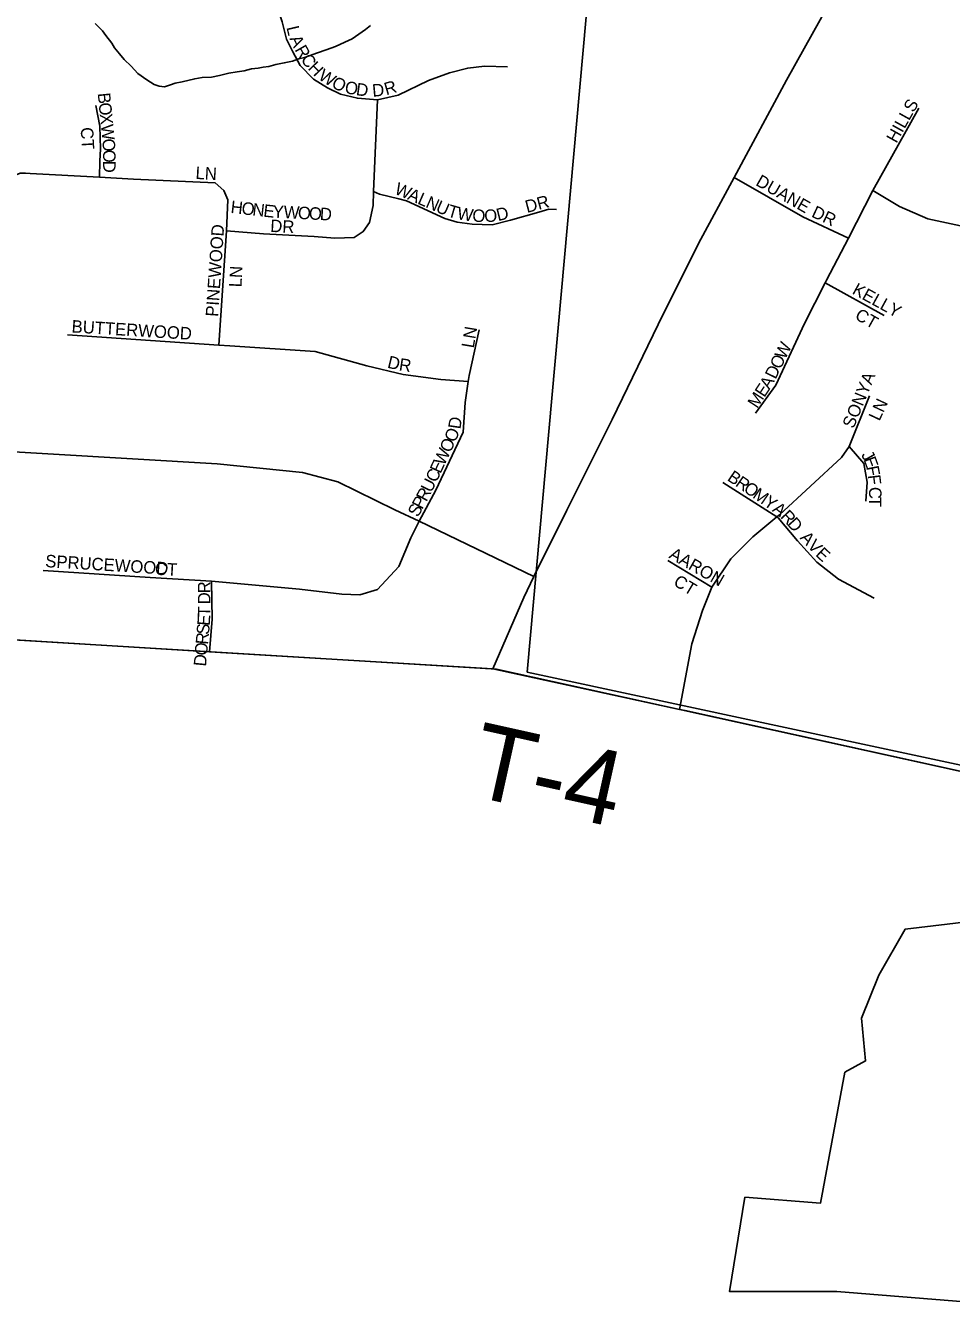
# Model space of a CAD drawing. Extents: x 1310247 to 1552180, y 377264 to 706493.
# Drawn here: x 1431486 to 1435199, y 475619 to 480751 of the extents above; entities that cross this region are included whole.
import ezdxf

# ---------------------------------------------------------------- set-up
doc = ezdxf.new("R2010")
doc.units = 0
for name, color, linetype in [('GM_X_Adjacent_County', 7, 'Continuous'), ('GM_X_Corporation', 7, 'Continuous'), ('GM_X_County', 7, 'Continuous'), ('GM_X_Minor_River', 7, 'Continuous'), ('GM_X_Section', 7, 'Continuous'), ('GM_X_Township', 7, 'Continuous'), ('GM_X_Township_Road', 7, 'Continuous'), ('GM_X_Township_Road_Text', 7, 'Continuous'), ('GM_X_Township_Subdivision', 7, 'Continuous'), ('GM_X_Township_Subdivision_Text', 7, 'Continuous'), ('GM_X_US_Route', 7, 'Continuous')]:
    doc.layers.add(name, color=color, linetype=linetype)

msp = doc.modelspace()

# ---------------------------------------------------------------- linework, layer by layer
at = {"layer": 'GM_X_Adjacent_County'}
msp.add_lwpolyline([(1429620.9, 478398.6), (1432222.8, 478238.6), (1433359.6, 478169.8), (1434108, 478007.1), (1434130.6, 478002.1), (1436244.9, 477535.9), (1436282.8, 477527.5), (1436639.9, 477448.8), (1437904.7, 477169.9), (1438686.1, 477023.2), (1439097.4, 476945.9), (1439355.3, 476897.5), (1440230.3, 476733.2), (1440275.4, 476724.7), (1441425.2, 476508.7), (1441435.8, 476506.8), (1441578.7, 476479.9), (1442360.4, 476333.1)], dxfattribs=at)
at = {"layer": 'GM_X_Corporation'}
for points in [[(1427978.8, 478495.7), (1433374.2, 478168.9), (1436269.4, 477530.5)], [(1436235.9, 477270.5), (1435013.4, 477125.4), (1434907.4, 476940.1), (1434837.8, 476767.6), (1434854.4, 476596.5), (1434770.8, 476550.9), (1434674.1, 476026.1), (1434370.3, 476049.5), (1434309.2, 475671.1), (1434738.9, 475670.9), (1435385.3, 475619.3)]]:
    msp.add_lwpolyline(points, dxfattribs=at)
at = {"layer": 'GM_X_County'}
msp.add_lwpolyline([(1442360.4, 476333.1), (1441578.7, 476479.9), (1441435.8, 476506.8), (1441425.2, 476508.7), (1440275.4, 476724.7), (1440230.3, 476733.2), (1439355.3, 476897.5), (1439097.4, 476945.9), (1438686.1, 477023.2), (1437904.7, 477169.9), (1436639.9, 477448.8), (1436282.8, 477527.5), (1436244.9, 477535.9), (1434130.6, 478002.1), (1434108, 478007.1), (1433359.6, 478169.8), (1432222.8, 478238.6), (1429620.9, 478398.6)], dxfattribs=at)
at = {"layer": 'GM_X_Minor_River'}
msp.add_lwpolyline([(1431765.4, 480759.2), (1431794.7, 480730.2), (1431808.2, 480711.7), (1431831.4, 480680.9), (1431842.9, 480662.5), (1431862.2, 480637.8), (1431881.7, 480615.1), (1431909, 480588.2), (1431936.2, 480559.2), (1431971.6, 480534.1), (1432001.1, 480515.1), (1432021, 480508.5), (1432043, 480505.8), (1432067.3, 480513.1), (1432085.6, 480520.5), (1432113.8, 480525.7), (1432164.4, 480538.2), (1432194.6, 480543.3), (1432230.8, 480544.2), (1432263.1, 480551.2), (1432301.5, 480560.1), (1432333.7, 480565.1), (1432362, 480570.3), (1432392.3, 480577.4), (1432418.5, 480580.6), (1432438.7, 480584), (1432460.8, 480587.4), (1432489.1, 480594.5), (1432523.5, 480601.5), (1432555.8, 480608.5), (1432582.1, 480617.8), (1432604.4, 480623.1), (1432657.1, 480641.6), (1432691.6, 480654.6), (1432728.1, 480667.5), (1432766.7, 480684.4), (1432795.2, 480697.6), (1432848.5, 480736.1), (1432869, 480751.5)], dxfattribs=at)
at = {"layer": 'GM_X_Section'}
msp.add_lwpolyline([(1433994.3, 483685), (1439630.2, 482211.5), (1439094.6, 476954.7), (1433497.3, 478156.7)], close=True, dxfattribs=at)
at = {"layer": 'GM_X_Township'}
msp.add_lwpolyline([(1442360.4, 476333.1), (1441578.7, 476479.9), (1441435.8, 476506.8), (1441425.2, 476508.7), (1440275.4, 476724.7), (1440230.3, 476733.2), (1439355.3, 476897.5), (1439097.4, 476945.9), (1438686.1, 477023.2), (1437904.7, 477169.9), (1436639.9, 477448.8), (1436282.8, 477527.5), (1436244.9, 477535.9), (1434130.6, 478002.1), (1434108, 478007.1), (1433359.6, 478169.8), (1432222.8, 478238.6), (1429620.9, 478398.6)], dxfattribs=at)
at = {"layer": 'GM_X_Township_Road'}
msp.add_lwpolyline([(1433359.6, 478169.8), (1434108, 478007.1), (1434130.6, 478002.1), (1436244.9, 477535.9), (1436276.1, 477529)], dxfattribs=at)
at = {"layer": 'GM_X_Township_Subdivision'}
for points in [[(1432485.3, 480853.2), (1432515.1, 480765.8), (1432531.8, 480696.4), (1432558.2, 480645.8), (1432587.3, 480591), (1432640.7, 480536.9), (1432696.9, 480501.6), (1432748.2, 480475.9), (1432816.9, 480459.9), (1432896.6, 480453.7), (1432979.8, 480472.4), (1433101.9, 480530.7), (1433185.2, 480561.9), (1433259.3, 480580.6), (1433326.6, 480588.9), (1433418.9, 480585.5)], [(1431782.2, 480142.9), (1431784.1, 480207.5), (1431786.2, 480256.7), (1431784.1, 480347.6), (1431768.2, 480430.8)], [(1432291.1, 479927.6), (1432439.3, 479915.8), (1432643, 479904.6), (1432726, 479898.2), (1432803, 479900.9), (1432839.8, 479924.5), (1432865.4, 479960.6), (1432879.3, 480029.9), (1432880.7, 480085.4), (1432896.6, 480453.7)], [(1434413.4, 479195.6), (1434494.8, 479308.5), (1434609.5, 479556.4), (1434692.2, 479718.4), (1434698.3, 479730.3), (1434785.3, 479898.7), (1434883.3, 480089.3), (1435068.3, 480420.5)], [(1430723.9, 479724.4), (1431289.2, 480048.2), (1431397.9, 480131.5), (1431464.1, 480159.7), (1431485.8, 480158.5), (1431504.7, 480157.5)], [(1431504.7, 480157.5), (1431782.2, 480142.9), (1431918.9, 480135.1), (1432245.8, 480120)], [(1432260.5, 479469), (1432291.1, 479927.6), (1432296.7, 480051.4), (1432281.4, 480088.9), (1432245.8, 480120)], [(1434327.1, 480142.1), (1434602.1, 479983.8), (1434785.3, 479898.7)], [(1432880.7, 480085.4), (1432905.1, 480075.3), (1432982.5, 480056.4), (1433013.8, 480048.6), (1433167.1, 479977.2), (1433216.4, 479962), (1433276.7, 479955), (1433356.5, 479952.3), (1433430.7, 479970.3), (1433544.4, 480002.9), (1433583.9, 480014), (1433614.5, 480012.6)], [(1434883.3, 480089.3), (1434990.6, 480024.6), (1435103.4, 479976.4), (1435372, 479918.9), (1435388.3, 479915.4), (1435486.3, 479880.2), (1435588.1, 479798.8), (1435800.8, 479578.6)], [(1434692.2, 479718.4), (1434929.5, 479587.9)], [(1433261.1, 479322.5), (1433151.6, 479331.4), (1433000.2, 479351.2), (1432854.2, 479386.2), (1432646.8, 479443.9), (1432304.6, 479466), (1432260.5, 479469), (1431654.1, 479510.3)], [(1433064.2, 478762.1), (1433130.7, 478887.3), (1433241.3, 479119), (1433248.1, 479238.3), (1433261.1, 479322.5), (1433264.9, 479347.2), (1433304.2, 479530.5)], [(1434108, 478007.1), (1434158.2, 478270.5), (1434200.7, 478403.7), (1434237.7, 478498.1), (1434313.5, 478610.9), (1434402.3, 478699.7), (1434498.4, 478779.3), (1434509.6, 478788.5), (1434757.5, 479018), (1434788.9, 479062.4), (1434870.3, 479265.9)], [(1433523.6, 478541), (1433064.2, 478762.1), (1432967, 478807.4), (1432737.9, 478920.6), (1432597, 478958.3), (1432254.4, 478992), (1431234.6, 479052.6)], [(1434788.9, 479062.4), (1434847.2, 478993.8), (1434860.5, 478919.1), (1434855.8, 478842.9)], [(1434282.1, 478918.1), (1434498.4, 478779.3), (1434504.1, 478775.6), (1434581.8, 478683.1), (1434659.5, 478598), (1434746.4, 478529.5), (1434888.8, 478453.6)], [(1431555.8, 478564.6), (1431985.2, 478535.9), (1432231.8, 478521.1), (1432584.9, 478489.9), (1432754.3, 478469.3), (1432825.8, 478466.5), (1432897.7, 478487.8), (1432982.9, 478581), (1433030.9, 478695.5), (1433064.2, 478762.1)], [(1434237.7, 478498.1), (1434061.1, 478604.6)], [(1432231.8, 478521.1), (1432234.5, 478369.3), (1432222.8, 478238.6)]]:
    msp.add_lwpolyline(points, dxfattribs=at)
at = {"layer": 'GM_X_US_Route'}
msp.add_lwpolyline([(1433359.6, 478169.8), (1433484.1, 478456.7), (1433523.6, 478541), (1433655.8, 478806.9), (1433838.8, 479170.3), (1434022.5, 479551.5), (1434184.5, 479876.2), (1434327.1, 480142.1), (1434536.6, 480532.1), (1434710.6, 480844)], dxfattribs=at)

# ---------------------------------------------------------------- texts
at = {"layer": 'GM_X_Township_Road_Text'}
msp.add_text('T-4', height=300, rotation=347.4717, dxfattribs=at).set_placement((1433254.2, 477664.6))
at = {"layer": 'GM_X_Township_Subdivision_Text'}
for s, rotation, p in [('L', 283.0755, (1432531.6, 480744)), ('A', 294.6364, (1432543.1, 480699.3)), ('R', 299.6987, (1432563.7, 480655)), ('C', 306.8201, (1432587, 480614.9)), ('H', 314.2188, (1432615.4, 480577.9)), ('W', 328.2307, (1432656.4, 480538)), ('O', 333.2157, (1432709.2, 480505.6)), ('O', 349.5746, (1432763.2, 480480.8)), ('D', 352.2928, (1432809, 480472.4)), ('D', 5.2218, (1432878.1, 480465.5)), ('R', 16.3977, (1432932.4, 480471.5)), ('B', 275.6804, (1431774.9, 480479.5)), ('O', 275.6704, (1431778.8, 480440.1)), ('HILLS', 60.8039, (1434978.1, 480276.3)), ('X', 275.6819, (1431783.1, 480396.3)), ('CT', 273.3646, (1431706.6, 480342)), ('W', 275.6755, (1431787.5, 480352.5)), ('O', 274.3208, (1431793.1, 480295.9)), ('O', 270.6666, (1431796.4, 480252.9)), ('D', 270, (1431796.9, 480209)), ('LN', 356.8219, (1432166.4, 480135.9)), ('DUANE', 330.2568, (1434410.2, 480112.7)), ('W', 336.5155, (1432961.7, 480078)), ('A', 336.5215, (1433014.2, 480055.2)), ('L', 336.5091, (1433054.5, 480037.6)), ('N', 336.5141, (1433086.8, 480023.6)), ('U', 336.5058, (1433127.2, 480006.1)), ('DR', 14.7404, (1433496.7, 479999.2)), ('H', 353.55, (1432306.4, 479999.6)), ('O', 353.5391, (1432350.1, 479994.6)), ('N', 353.5536, (1432393.8, 479989.7)), ('E', 353.8221, (1432437.8, 479984.7)), ('Y', 357.1724, (1432476, 479980.7)), ('W', 357.0902, (1432519.9, 479978.5)), ('O', 357.0808, (1432577, 479975.6)), ('O', 357.0936, (1432621, 479973.4)), ('D', 357.0936, (1432664.9, 479971.1)), ('T', 343.9076, (1433174.2, 479986.2)), ('W', 350.5942, (1433214.2, 479975)), ('O', 356.3223, (1433276.1, 479965)), ('O', 3.2973, (1433326.6, 479962.2)), ('D', 13.944, (1433380.5, 479966.2)), ('DR', 334.8007, (1434633.9, 479985.5)), ('PINEWOOD', 86.1351, (1432257.7, 479581.6)), ('DR', 356.9833, (1432466.2, 479923.4)), ('LN', 86.9833, (1432351.5, 479700.2)), ('KELLY', 331.1905, (1434797.2, 479677.2)), ('CT', 330.6435, (1434808, 479575.8)), ('BUTTERWOOD', 356.4601, (1431669.3, 479520)), ('LN', 80.5367, (1433283, 479454.9)), ('W', 64.0614, (1434532, 479408.7)), ('D', 346.645, (1432933.9, 479378.8)), ('R', 351.2981, (1432981, 479367.8)), ('D', 63.8428, (1434493.2, 479329.4)), ('O', 64.0571, (1434512.7, 479369.1)), ('A', 59.3811, (1434468.8, 479287.8)), ('SONYA', 67.7516, (1434806, 479131.3)), ('M', 56.9742, (1434419.6, 479212.1)), ('E', 56.9693, (1434448.4, 479256.4)), ('LN', 64.7955, (1434909.6, 479161.5)), ('D', 81.8005, (1433229.5, 479129.9)), ('O', 66.7639, (1433208.2, 479075.7)), ('O', 64.8687, (1433188.8, 479034.2)), ('W', 64.8691, (1433164.5, 478982.4)), ('J', 299.4006, (1434835.2, 479028.2)), ('E', 290.1068, (1434845.1, 479011)), ('C', 64.7578, (1433132.7, 478914.6)), ('E', 64.8702, (1433149.6, 478950.5)), ('F', 281.1063, (1434856.7, 478979.9)), ('U', 63.4524, (1433112.5, 478874.2)), ('B', 325.4208, (1434296.4, 478928.7)), ('R', 325.4208, (1434329, 478906.2)), ('F', 276.9573, (1434863.3, 478946.3)), ('R', 61.7382, (1433093, 478837.8)), ('O', 325.4127, (1434361.6, 478883.8)), ('M', 325.4201, (1434397.9, 478858.8)), ('Y', 325.4127, (1434441.3, 478828.8)), ('C', 270.2307, (1434868, 478899.8)), ('S', 61.7362, (1433059.6, 478775.8)), ('P', 61.7273, (1433076.3, 478806.8)), ('A', 322.4241, (1434477, 478804.2)), ('T', 270, (1434868.1, 478860.2)), ('R', 313.4287, (1434510.3, 478778.8)), ('D', 311.4275, (1434537.2, 478750.4)), ('A', 312.5883, (1434588.6, 478693.9)), ('V', 312.5883, (1434618.4, 478661.5)), ('SPRUCEWOOD', 356.4233, (1431563.7, 478578.4)), ('AARON', 330.2548, (1434062.6, 478616.7)), ('E', 316.3512, (1434650.7, 478626.6)), ('CT', 356.8219, (1432003.6, 478547.6)), ('R', 90, (1432226.9, 478472.8)), ('CT', 329.0384, (1434080.1, 478507.7)), ('D', 90, (1432226.9, 478428.8)), ('T', 89.3486, (1432226.5, 478379.8)), ('E', 86.2534, (1432224.1, 478341.7)), ('R', 84.8403, (1432217.3, 478265.9)), ('S', 84.8427, (1432220.8, 478305.3)), ('O', 84.8352, (1432213.3, 478222)), ('D', 84.8461, (1432209.3, 478178.2))]:
    msp.add_text(s, height=50, rotation=rotation, dxfattribs=at).set_placement(p)

doc.saveas('drawing.dxf')
